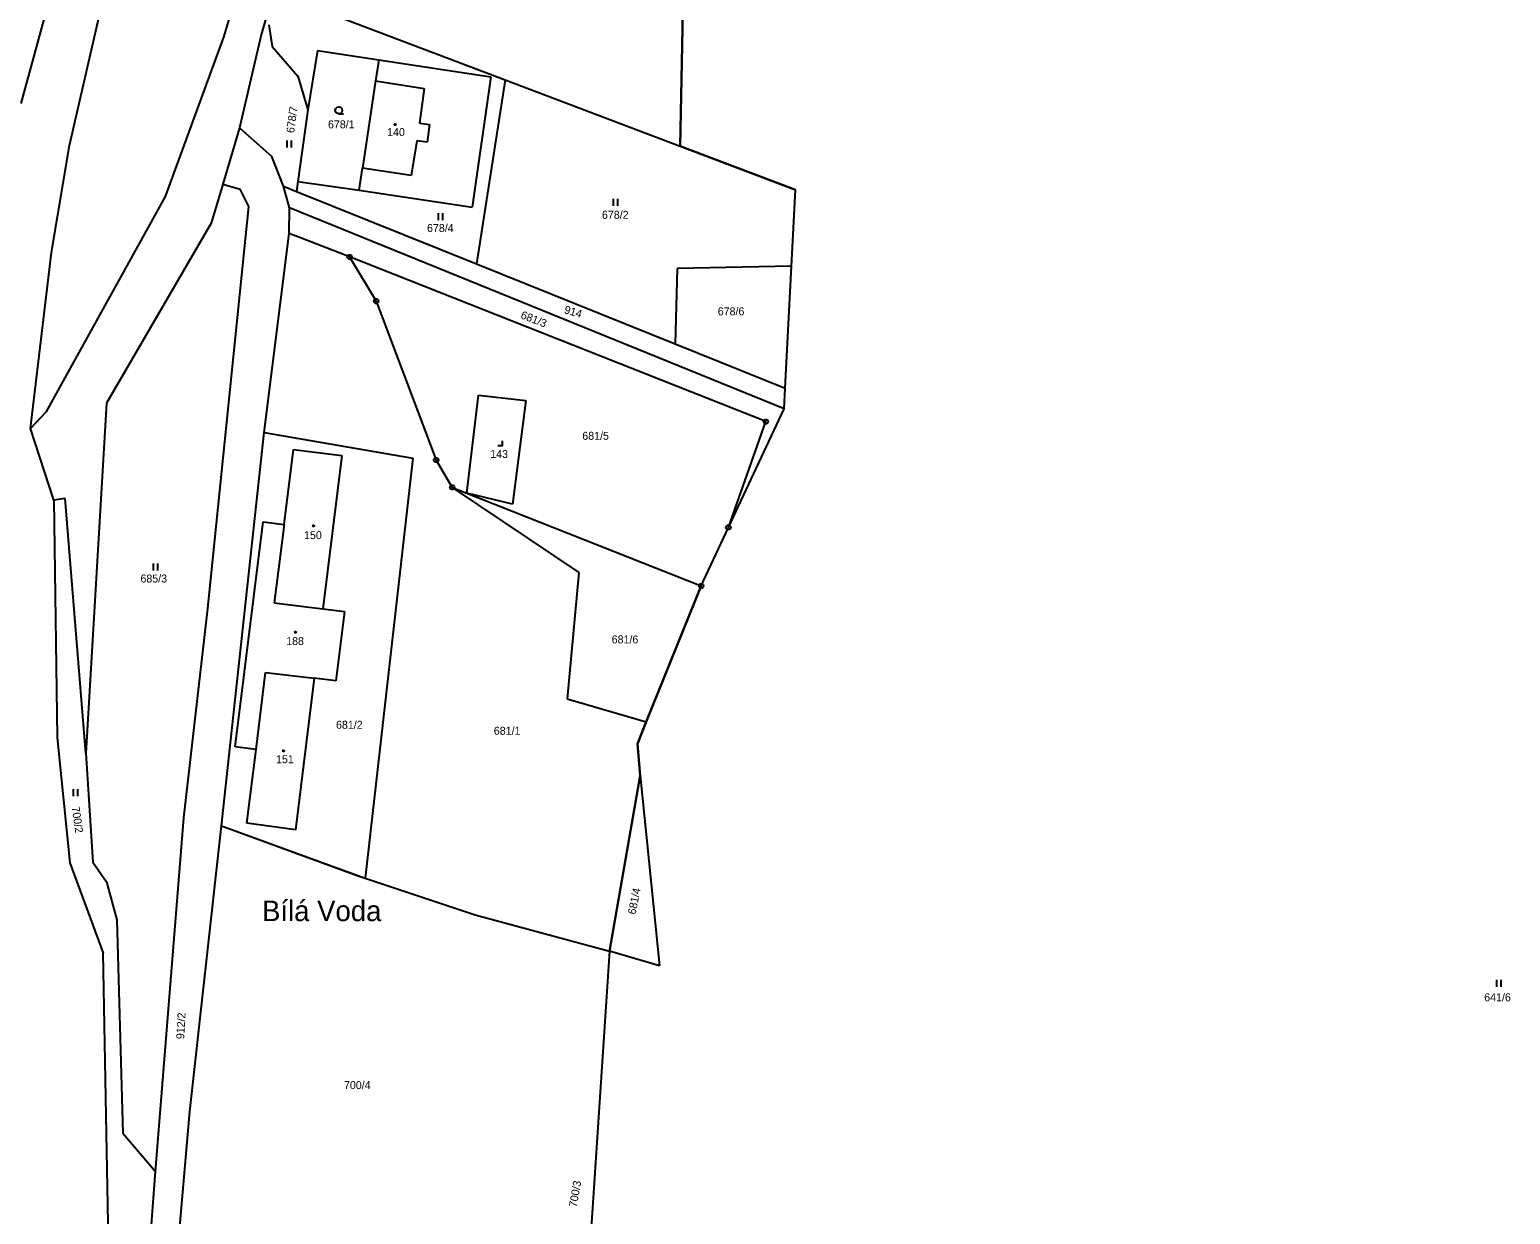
# Model space of a CAD drawing. Extents: x -580551 to -575069, y -1073031 to -1067931.
# Drawn here: x -578384.9 to -578068.4, y -1070974.7 to -1070721.5 of the extents above; entities that cross this region are included whole.
import ezdxf

# ---------------------------------------------------------------- set-up
doc = ezdxf.new("R2010")
doc.units = 0
for name, color, linetype in [('Druh pozemku', 7, 'Continuous'), ('Geodetické body', 7, 'Continuous'), ('Názvosloví', 7, 'Continuous'), ('Parcela', 7, 'Continuous'), ('Parcelní číslo', 7, 'Continuous'), ('Parcelní číslo_stavba', 7, 'Continuous'), ('SR - hranice státu', 7, 'Continuous'), ('Vnitřní kresba', 7, 'Continuous')]:
    doc.layers.add(name, color=color, linetype=linetype)

msp = doc.modelspace()

# ---------------------------------------------------------------- linework, layer by layer
at = {"layer": 'Druh pozemku'}
for p, q in [((-578329.86, -1070745.14), (-578329.86, -1070746.64)), ((-578328.86, -1070746.64), (-578328.86, -1070745.14)), ((-578260.13, -1070757.62), (-578260.13, -1070759.12)), ((-578259.13, -1070759.12), (-578259.13, -1070757.62)), ((-578297.53, -1070760.68), (-578297.53, -1070762.18)), ((-578296.53, -1070762.18), (-578296.53, -1070760.68)), ((-578358.42, -1070835.56), (-578358.42, -1070837.06)), ((-578357.42, -1070837.06), (-578357.42, -1070835.56)), ((-578375.54, -1070883.77), (-578375.54, -1070885.27)), ((-578374.54, -1070885.27), (-578374.54, -1070883.77)), ((-578071.35, -1070924.54), (-578071.35, -1070926.04)), ((-578070.35, -1070926.04), (-578070.35, -1070924.54))]:
    msp.add_line(p, q, dxfattribs=at)
for points in [[(-578318.78, -1070739.45), (-578319.16, -1070739.35), (-578319.43, -1070739.08), (-578319.53, -1070738.71), (-578319.43, -1070738.34), (-578319.16, -1070738.07), (-578318.79, -1070737.97), (-578318.42, -1070738.07), (-578318.15, -1070738.34), (-578318.05, -1070738.72), (-578318.15, -1070739.1), (-578318.42, -1070739.37), (-578318.8, -1070739.47), (-578317.8, -1070739.47)], [(-578284.81, -1070810.38), (-578283.81, -1070810.38), (-578283.81, -1070809.38)]]:
    msp.add_lwpolyline(points, dxfattribs=at)
for points in [[(-578306.65, -1070741.58), (-578306.56, -1070741.73), (-578306.65, -1070741.88), (-578306.83, -1070741.88), (-578306.92, -1070741.73), (-578306.83, -1070741.58)], [(-578324.09, -1070827.39), (-578324, -1070827.54), (-578324.09, -1070827.69), (-578324.27, -1070827.69), (-578324.36, -1070827.54), (-578324.27, -1070827.39)], [(-578327.93, -1070850.1), (-578327.84, -1070850.25), (-578327.93, -1070850.4), (-578328.11, -1070850.4), (-578328.2, -1070850.25), (-578328.11, -1070850.1)], [(-578330.5, -1070875.46), (-578330.41, -1070875.61), (-578330.5, -1070875.76), (-578330.68, -1070875.76), (-578330.77, -1070875.61), (-578330.68, -1070875.46)]]:
    msp.add_lwpolyline(points, close=True, dxfattribs=at)
at = {"layer": 'Geodetické body'}
for p, q in [((-578316.58, -1070770.05), (-578316.34, -1070770.05)), ((-578310.88, -1070779.51), (-578310.64, -1070779.51)), ((-578227.59, -1070805.24), (-578227.35, -1070805.24)), ((-578298.07, -1070813.46), (-578297.83, -1070813.46)), ((-578294.64, -1070819.32), (-578294.4, -1070819.32)), ((-578235.63, -1070827.86), (-578235.39, -1070827.86)), ((-578241.42, -1070840.36), (-578241.18, -1070840.36))]:
    msp.add_line(p, q, dxfattribs=at)
for points in [[(-578316.31, -1070769.57), (-578316.06, -1070769.75), (-578315.96, -1070770.04), (-578316.06, -1070770.33), (-578316.31, -1070770.51), (-578316.62, -1070770.51), (-578316.87, -1070770.33), (-578316.97, -1070770.04), (-578316.87, -1070769.75), (-578316.62, -1070769.57)], [(-578310.61, -1070779.03), (-578310.36, -1070779.21), (-578310.26, -1070779.5), (-578310.36, -1070779.79), (-578310.61, -1070779.97), (-578310.92, -1070779.97), (-578311.17, -1070779.79), (-578311.27, -1070779.5), (-578311.17, -1070779.21), (-578310.92, -1070779.03)], [(-578227.32, -1070804.76), (-578227.07, -1070804.94), (-578226.97, -1070805.23), (-578227.07, -1070805.52), (-578227.32, -1070805.7), (-578227.63, -1070805.7), (-578227.88, -1070805.52), (-578227.98, -1070805.23), (-578227.88, -1070804.94), (-578227.63, -1070804.76)], [(-578297.8, -1070812.98), (-578297.55, -1070813.16), (-578297.45, -1070813.45), (-578297.55, -1070813.74), (-578297.8, -1070813.92), (-578298.11, -1070813.92), (-578298.36, -1070813.74), (-578298.46, -1070813.45), (-578298.36, -1070813.16), (-578298.11, -1070812.98)], [(-578294.37, -1070818.84), (-578294.12, -1070819.02), (-578294.02, -1070819.31), (-578294.12, -1070819.6), (-578294.37, -1070819.78), (-578294.68, -1070819.78), (-578294.93, -1070819.6), (-578295.03, -1070819.31), (-578294.93, -1070819.02), (-578294.68, -1070818.84)], [(-578235.36, -1070827.38), (-578235.11, -1070827.56), (-578235.01, -1070827.85), (-578235.11, -1070828.14), (-578235.36, -1070828.32), (-578235.67, -1070828.32), (-578235.92, -1070828.14), (-578236.02, -1070827.85), (-578235.92, -1070827.56), (-578235.67, -1070827.38)], [(-578241.15, -1070839.88), (-578240.9, -1070840.06), (-578240.8, -1070840.35), (-578240.9, -1070840.64), (-578241.15, -1070840.82), (-578241.46, -1070840.82), (-578241.71, -1070840.64), (-578241.81, -1070840.35), (-578241.71, -1070840.06), (-578241.46, -1070839.88)]]:
    msp.add_lwpolyline(points, close=True, dxfattribs=at)
at = {"layer": 'Parcela'}
for p, q in [((-578326.82, -1070668.32), (-578343.43, -1070723.09)), ((-578324.79, -1070684.74), (-578335.36, -1070722.61)), ((-578375.82, -1070697.43), (-578386.72, -1070737.22)), ((-578376.34, -1070746.25), (-578366.02, -1070701.17)), ((-578331.78, -1070713.77), (-578283.24, -1070732.18)), ((-578245.22, -1070717.56), (-578245.81, -1070746.37)), ((-578333.76, -1070720.41), (-578333.03, -1070725.08)), ((-578343.43, -1070723.09), (-578355.86, -1070757.12)), ((-578335.36, -1070722.61), (-578339.98, -1070742.43)), ((-578333.03, -1070725.08), (-578327.52, -1070731.44)), ((-578323.32, -1070725.91), (-578325.38, -1070738.57)), ((-578323.32, -1070725.91), (-578310.22, -1070727.9)), ((-578310.22, -1070727.9), (-578310.9, -1070732.42)), ((-578310.22, -1070727.9), (-578286.3, -1070731.54)), ((-578327.52, -1070731.44), (-578325.38, -1070738.57)), ((-578310.9, -1070732.42), (-578313.71, -1070751.09)), ((-578286.3, -1070731.54), (-578290.28, -1070759.38)), ((-578283.24, -1070732.18), (-578289.35, -1070771.55)), ((-578283.24, -1070732.18), (-578245.81, -1070746.37)), ((-578325.38, -1070738.57), (-578327.52, -1070753.94)), ((-578339.98, -1070742.43), (-578343.59, -1070754.5)), ((-578339.98, -1070742.43), (-578333.1, -1070748.57)), ((-578380.19, -1070769.08), (-578376.34, -1070746.25)), ((-578245.81, -1070746.37), (-578221.18, -1070755.71)), ((-578330.58, -1070754.95), (-578333.1, -1070748.57)), ((-578314.42, -1070755.81), (-578313.71, -1070751.09)), ((-578343.59, -1070754.5), (-578346.08, -1070762.81)), ((-578343.59, -1070754.5), (-578339.86, -1070755.56)), ((-578338.04, -1070759.25), (-578339.86, -1070755.56)), ((-578329.28, -1070759.58), (-578330.58, -1070754.95)), ((-578330.58, -1070754.95), (-578327.82, -1070756.06)), ((-578327.52, -1070753.94), (-578327.82, -1070756.06)), ((-578327.82, -1070756.06), (-578289.35, -1070771.55)), ((-578327.52, -1070753.94), (-578314.42, -1070755.81)), ((-578314.42, -1070755.81), (-578290.28, -1070759.38)), ((-578222.03, -1070772.03), (-578221.18, -1070755.71)), ((-578355.86, -1070757.12), (-578381.37, -1070803.23)), ((-578346.79, -1070845.2), (-578338.04, -1070759.25)), ((-578329.36, -1070765.01), (-578329.28, -1070759.58)), ((-578223.61, -1070802.54), (-578329.28, -1070759.58)), ((-578346.08, -1070762.81), (-578368.46, -1070801.32)), ((-578334.74, -1070807.59), (-578329.36, -1070765.01)), ((-578326.94, -1070765.95), (-578329.36, -1070765.01)), ((-578316.46, -1070770.05), (-578326.94, -1070765.95)), ((-578384.68, -1070806.71), (-578380.19, -1070769.08)), ((-578316.46, -1070770.05), (-578310.76, -1070779.51)), ((-578227.47, -1070805.24), (-578316.46, -1070770.05)), ((-578289.35, -1070771.55), (-578246.89, -1070788.65)), ((-578222.03, -1070772.03), (-578246.48, -1070772.5)), ((-578223.38, -1070798.12), (-578222.03, -1070772.03)), ((-578246.48, -1070772.5), (-578246.89, -1070788.65)), ((-578310.76, -1070779.51), (-578297.95, -1070813.46)), ((-578246.89, -1070788.65), (-578223.38, -1070798.12)), ((-578291.43, -1070820.54), (-578288.9, -1070799.62)), ((-578288.9, -1070799.62), (-578278.83, -1070800.73)), ((-578223.61, -1070802.54), (-578223.38, -1070798.12)), ((-578381.37, -1070803.23), (-578384.68, -1070806.71)), ((-578368.46, -1070801.32), (-578372.86, -1070876.12)), ((-578278.83, -1070800.73), (-578281.63, -1070822.9)), ((-578235.51, -1070827.86), (-578223.61, -1070802.54)), ((-578379.71, -1070822), (-578384.68, -1070806.71)), ((-578235.51, -1070827.86), (-578227.47, -1070805.24)), ((-578343.88, -1070891.64), (-578334.74, -1070807.59)), ((-578334.74, -1070807.59), (-578302.92, -1070813.07)), ((-578330.48, -1070827.26), (-578328.43, -1070811.23)), ((-578328.43, -1070811.23), (-578318.13, -1070812.52)), ((-578318.13, -1070812.52), (-578322.17, -1070845.23)), ((-578302.92, -1070813.07), (-578313.16, -1070902.82)), ((-578297.95, -1070813.46), (-578294.52, -1070819.32)), ((-578294.52, -1070819.32), (-578267.5, -1070837.52)), ((-578294.52, -1070819.32), (-578291.43, -1070820.54)), ((-578377.28, -1070821.64), (-578379.71, -1070822)), ((-578379.71, -1070822), (-578378.96, -1070872.75)), ((-578372.86, -1070876.12), (-578377.28, -1070821.64)), ((-578281.63, -1070822.9), (-578291.43, -1070820.54)), ((-578291.43, -1070820.54), (-578241.3, -1070840.36)), ((-578340.94, -1070874.75), (-578334.91, -1070826.65)), ((-578334.91, -1070826.65), (-578330.48, -1070827.26)), ((-578330.48, -1070827.26), (-578332.6, -1070843.94)), ((-578241.3, -1070840.36), (-578235.51, -1070827.86)), ((-578267.5, -1070837.52), (-578269.98, -1070864.46)), ((-578241.3, -1070840.36), (-578253.06, -1070869.44)), ((-578332.6, -1070843.94), (-578322.17, -1070845.23)), ((-578351.91, -1070889.9), (-578346.79, -1070845.2)), ((-578322.17, -1070845.23), (-578317.56, -1070845.8)), ((-578317.56, -1070845.8), (-578319.4, -1070860.67)), ((-578336.46, -1070875.31), (-578334.46, -1070858.83)), ((-578334.46, -1070858.83), (-578324.01, -1070860.1)), ((-578324.01, -1070860.1), (-578328.01, -1070892.47)), ((-578319.4, -1070860.67), (-578324.01, -1070860.1)), ((-578269.98, -1070864.46), (-578253.06, -1070869.44)), ((-578253.06, -1070869.44), (-578254.95, -1070874.11)), ((-578378.96, -1070872.75), (-578376.29, -1070899.54)), ((-578372.86, -1070876.12), (-578371.33, -1070899.38)), ((-578336.46, -1070875.31), (-578340.94, -1070874.75)), ((-578338.41, -1070891.07), (-578336.46, -1070875.31)), ((-578254.95, -1070874.11), (-578254.33, -1070880.9)), ((-578254.33, -1070880.9), (-578260.89, -1070918.39)), ((-578254.33, -1070880.9), (-578250.21, -1070921.55)), ((-578357.97, -1070965.53), (-578351.91, -1070889.9)), ((-578350.58, -1070952.69), (-578343.88, -1070891.64)), ((-578343.88, -1070891.64), (-578314.87, -1070902.25)), ((-578328.01, -1070892.47), (-578338.41, -1070891.07)), ((-578376.29, -1070899.54), (-578369.11, -1070918.83)), ((-578371.33, -1070899.38), (-578368.45, -1070903.59)), ((-578368.45, -1070903.59), (-578366.21, -1070911.7)), ((-578314.87, -1070902.25), (-578313.16, -1070902.82)), ((-578313.16, -1070902.82), (-578289.65, -1070910.64)), ((-578289.65, -1070910.64), (-578260.89, -1070918.39)), ((-578366.21, -1070911.7), (-578364.97, -1070957.33)), ((-578368.01, -1070980.5), (-578369.11, -1070918.83)), ((-578260.89, -1070918.39), (-578265.83, -1070992.35)), ((-578250.21, -1070921.55), (-578260.89, -1070918.39)), ((-578352.69, -1070976.5), (-578350.58, -1070952.69)), ((-578364.97, -1070957.33), (-578357.97, -1070965.53)), ((-578359.08, -1070980.72), (-578357.97, -1070965.53))]:
    msp.add_line(p, q, dxfattribs=at)
at = {"layer": 'SR - hranice státu'}
msp.add_line((-578289.65, -1070910.64), (-578260.89, -1070918.39), dxfattribs=at)
for points in [[(-578245.81, -1070746.37), (-578245.22, -1070717.56), (-578246.19, -1070715.01), (-578242.46, -1070705.32), (-578224.63, -1070658.91)], [(-578222.03, -1070772.03), (-578221.18, -1070755.71), (-578245.81, -1070746.37)], [(-578235.51, -1070827.86), (-578223.61, -1070802.54), (-578223.38, -1070798.12), (-578222.03, -1070772.03)], [(-578253.06, -1070869.44), (-578241.3, -1070840.36), (-578235.51, -1070827.86)], [(-578260.89, -1070918.39), (-578254.33, -1070880.9), (-578254.95, -1070874.11), (-578253.06, -1070869.44)], [(-578277.88, -1070994.21), (-578277.09, -1070990.43), (-578352.76, -1070977.5), (-578352.69, -1070976.5), (-578350.58, -1070952.69), (-578343.88, -1070891.64), (-578313.16, -1070902.82), (-578289.65, -1070910.64)]]:
    msp.add_lwpolyline(points, dxfattribs=at)
at = {"layer": 'Vnitřní kresba'}
for p, q in [((-578310.9, -1070732.42), (-578300.51, -1070734.06)), ((-578300.51, -1070734.06), (-578301.52, -1070741.42)), ((-578301.52, -1070741.42), (-578299.36, -1070741.72)), ((-578299.36, -1070741.72), (-578299.89, -1070745.55)), ((-578302.1, -1070745.2), (-578303.29, -1070752.63)), ((-578299.89, -1070745.55), (-578302.1, -1070745.2)), ((-578303.29, -1070752.63), (-578313.71, -1070751.09))]:
    msp.add_line(p, q, dxfattribs=at)

# ---------------------------------------------------------------- texts
at = {"layer": 'Názvosloví'}
msp.add_text('Bílá Voda', height=4.4, dxfattribs=at).set_placement((-578335.183, -1070912.01))
at = {"layer": 'Parcelní číslo'}
for s, rotation, p in [('678/7', 82.44863, (-578328.332, -1070743.646)), ('681/3', 338.67535, (-578280.039, -1070783.094)), ('914', 343.54549, (-578270.739, -1070782.039)), ('700/2', 278.17101, (-578375.881, -1070887.636)), ('681/4', 78.7244, (-578255.357, -1070910.683)), ('912/2', 86.8604, (-578351.836, -1070937.278)), ('700/3', 80.0995, (-578267.926, -1070973.241))]:
    msp.add_text(s, height=1.7, rotation=rotation, dxfattribs=at).set_placement(p)
for s, p in [('678/1', (-578321.09, -1070742.56)), ('678/2', (-578262.532, -1070761.89)), ('678/4', (-578299.917, -1070764.71)), ('678/6', (-578237.777, -1070782.52)), ('681/5', (-578266.727, -1070809.13)), ('685/3', (-578361.171, -1070839.63)), ('681/6', (-578260.446, -1070852.65)), ('681/2', (-578319.371, -1070870.89)), ('681/1', (-578285.639, -1070872.17)), ('641/6', (-578073.952, -1070929.13)), ('700/4', (-578317.671, -1070947.91))]:
    msp.add_text(s, height=1.7, dxfattribs=at).set_placement(p)
at = {"layer": 'Parcelní číslo_stavba'}
for s, p in [('140', (-578308.441, -1070744.21)), ('143', (-578286.414, -1070813.02)), ('150', (-578326.202, -1070830.36)), ('188', (-578330.019, -1070853)), ('151', (-578332.191, -1070878.25))]:
    msp.add_text(s, height=1.7, dxfattribs=at).set_placement(p)

doc.saveas('drawing.dxf')
